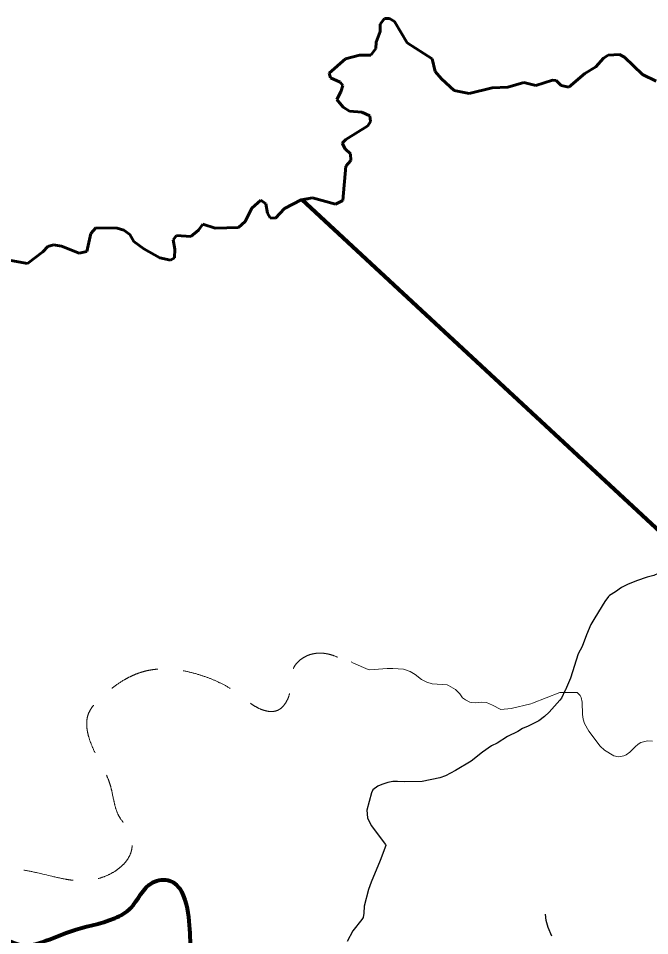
# Model space of a CAD drawing. Extents: x 553962 to 842807, y 8883888 to 9032388.
# Drawn here: x 763398 to 770897, y 8958907 to 8969799 of the extents above; entities that cross this region are included whole.
import ezdxf

# ---------------------------------------------------------------- set-up
doc = ezdxf.new("R2010")
doc.units = 0
doc.header["$LTSCALE"] = 200
doc.linetypes.add('LONG_DASH_SHORT_DASH', pattern=[9.9, 6, -1.2, 1.5, -1.2])
doc.linetypes.add('MEDIUM_DASHED', pattern=[4.5, 3, -1.5])
for name, color, linetype, lineweight in [('12', 7, 'Continuous', 25), ('14', 7, 'Continuous', 13), ('24', 7, 'Continuous', 25), ('50', 7, 'Continuous', 80), ('7', 7, 'LONG_DASH_SHORT_DASH', 60), ('9', 7, 'Continuous', 90)]:
    doc.layers.add(name, color=color, linetype=linetype, lineweight=lineweight)

msp = doc.modelspace()

# ---------------------------------------------------------------- linework, layer by layer
at = {"layer": '12'}
for points in [[(772426.4, 8964842.6), (772337.8, 8964772.3), (772263.7, 8964708.4), (772084.4, 8964518.9), (771833.6, 8964315.8), (771711.8, 8964222.2), (771534.3, 8964097.1), (771396.4, 8964007.7), (771274.5, 8963860.1), (771199.1, 8963749.2), (771141.5, 8963622.8), (771105.7, 8963344.6), (771081.7, 8963269.8), (771074.7, 8963258.2), (770999.5, 8963208), (770945.5, 8963184.3), (770869.5, 8963164), (770742.6, 8963121.2), (770635.7, 8963077.9), (770560.9, 8963040.8)], [(770560.9, 8963040.8), (770490.9, 8962987.5), (770421.9, 8962947.2), (770408.9, 8962935.6), (770366.5, 8962874.9), (770244.3, 8962682.3), (770199.7, 8962601.9), (770148.4, 8962480.4), (770094.7, 8962338.8), (770049.8, 8962251.6), (769957.7, 8961966), (769897.3, 8961825.1), (769895.5, 8961821.4)], [(769895.5, 8961821.4), (769849.6, 8961727.8), (769830.8, 8961702.9), (769701.8, 8961561.9), (769648.4, 8961508.8), (769580, 8961456.2), (769454.6, 8961393.3), (769388.8, 8961365), (769330.2, 8961329.3), (769209.1, 8961270.5), (769085.3, 8961193.8), (769019.7, 8961158.9), (768909.9, 8961084.7), (768776.5, 8960976.8), (768592.1, 8960869.1), (768470.6, 8960805), (768406, 8960782.4), (768195.6, 8960736.3), (767989.3, 8960731.8), (767903.5, 8960737.5), (767847.5, 8960735.3), (767787.1, 8960726.2), (767714.1, 8960702.6), (767667, 8960680.7), (767610.8, 8960639.2), (767592.6, 8960602), (767538.1, 8960397.7), (767547.2, 8960306.1), (767590.2, 8960214.1), (767758.1, 8959990.2), (767762.4, 8959977), (767696.8, 8959798.7), (767587.7, 8959540.2), (767557.5, 8959454.7), (767507.7, 8959256.7), (767502.7, 8959172), (767495, 8959123.1), (767479.2, 8959097.1), (767373.3, 8958963.8), (767305.9, 8958839.1)]]:
    msp.add_lwpolyline(points, dxfattribs=at)
at = {"layer": '14'}
for points in [[(769504.5, 8961665.3), (769487.5, 8961658.5), (769251.6, 8961602.7), (769131.1, 8961591.9), (769030.9, 8961645.2), (768960.7, 8961675.7), (768900.5, 8961678.8), (768827.8, 8961671.3), (768779.8, 8961674.2), (768760.1, 8961679.1), (768709.9, 8961705.2), (768674.2, 8961729.3), (768641.1, 8961776.3), (768592.8, 8961830.4), (768508.4, 8961878.7), (768492.6, 8961884), (768315.7, 8961895.7), (768251, 8961915.3), (768188.7, 8961946.5), (768110.5, 8962008.5), (768052.9, 8962044), (767972.5, 8962069), (767847.7, 8962078.9), (767781.3, 8962078.5), (767574.8, 8962063.8), (767551.9, 8962067.7), (767380.7, 8962143.3), (767352.5, 8962157.3)], [(770761.8, 8961180), (770761.8, 8961180), (770725.9, 8961149.7), (770661.8, 8961084.4), (770620.2, 8961052.8), (770590.7, 8961040.3), (770525.6, 8961029.4), (770470, 8961043.8), (770359.6, 8961109.8), (770310.3, 8961157.5), (770173.7, 8961335.3), (770121.9, 8961426.2), (770105.7, 8961478.6), (770099.7, 8961534.5), (770094.7, 8961679), (770084.1, 8961735), (770073.2, 8961758.8), (770037.8, 8961795.6), (769829.7, 8961795.7), (769504.5, 8961665.3)], [(770930.2, 8961214.3), (770869.9, 8961218.1), (770794, 8961200.1), (770761.8, 8961180)]]:
    msp.add_lwpolyline(points, dxfattribs=at)
at = {"layer": '14', "linetype": 'MEDIUM_DASHED'}
msp.add_spline([(762566.7, 8959763.7), (763408.4, 8959695.8), (763753.5, 8959622.6), (764114.2, 8959559.8), (764542.9, 8959669.6), (764741.6, 8959915.3), (764720.7, 8960129.7), (764595.2, 8960323.1), (764490.6, 8960694.3), (764312.9, 8961070.7), (764229.2, 8961536), (764396.5, 8961750.3), (764929.8, 8962053.6), (765541.5, 8962006.5), (766027.7, 8961766), (766283.8, 8961593.5), (766466.8, 8961577.8), (766618.4, 8961776.5), (766670.7, 8962090.2), (766874.6, 8962247), (767287.6, 8962158.1), (767324.2, 8962132)], degree=3, dxfattribs=at)
at = {"layer": '24'}
msp.add_lwpolyline([(769736.7, 8958902.4), (769691.5, 8959002.1), (769669.4, 8959086.5), (769658.8, 8959160)], dxfattribs=at)
at = {"layer": '50'}
msp.add_spline([(752735.4, 8961007.1), (753125.7, 8961433), (753652.6, 8961461.5), (753768.7, 8961499.6), (754313.2, 8960946), (754603.5, 8960344), (754781.7, 8960123.7), (755032.3, 8960128.1), (755669.6, 8960309), (755794.9, 8960396), (755976.1, 8960197.9), (755824.1, 8959885), (755713.4, 8959632.5), (755610.1, 8959257.3), (755735.3, 8959019.7), (756482.5, 8958573.6), (756709.7, 8958415.2), (756866.6, 8958253.3), (757565.7, 8958364.6), (757886.5, 8958367.3), (758144.8, 8958259.2), (758467.7, 8957889.3), (758707.8, 8957633.7), (759071.4, 8957528.2), (759426.6, 8957499.5), (759816.5, 8957684.3), (759993.1, 8957971), (760246.3, 8958322.3), (760442.1, 8958807.6), (760525.1, 8959167.9), (760582.5, 8959508.5), (760813.9, 8959549), (761236.4, 8959380.9), (761493.1, 8959201.4), (761653.6, 8958973.2), (762155.6, 8959242.1), (762397.2, 8959287.5), (762442, 8959276.2), (762675.7, 8959189.1), (763092.3, 8958980.4), (763394.2, 8958804.9), (764003.9, 8958954), (764543.7, 8959114.8), (764731.6, 8959232.9), (764993.8, 8959538), (765199.8, 8959558.7), (765403.2, 8959227.4), (765482.8, 8958501), (765851.9, 8957951.5), (766176.1, 8957642.8), (766506.8, 8957405.5), (766935.2, 8957053.6), (767126.8, 8956635.8), (767350.5, 8956319.3), (767544.5, 8956248.4), (767794.1, 8955737.4), (767973.8, 8955702.6), (768164.1, 8955927.8), (768242.3, 8956068.8), (768402.8, 8956075.3), (768577.9, 8956290.6), (769128.2, 8956941.1), (769527.2, 8957084.8), (769771.3, 8956783.2), (769800.3, 8956267.1), (769880.8, 8956045.8), (769863.5, 8955939.1)], degree=3, dxfattribs=at)
at = {"layer": '7'}
for points in [[(763310.4, 8966921.6), (763507.9, 8966888.4), (763691, 8967024.3), (763748, 8967090.2), (763816.6, 8967107.8), (763910.7, 8967092.2), (764122.4, 8967010.1), (764212.2, 8967029.6), (764259.7, 8967244.8), (764318.7, 8967311.3), (764570.8, 8967305.5), (764649.7, 8967281.9), (764724.1, 8967231), (764771.2, 8967149), (764888.8, 8967062.9), (765079, 8966955.3), (765204.4, 8966928), (765255.2, 8966955.3), (765259.2, 8967057), (765236, 8967169.9), (765276.9, 8967219.6), (765446.1, 8967207), (765538.2, 8967283.2), (765589.3, 8967353.4), (765738, 8967305.5), (766013.4, 8967316.3), (766092, 8967385.3), (766172.2, 8967546), (766278, 8967639.8), (766338.4, 8967596.9), (766359.9, 8967483.6), (766389.1, 8967431), (766451.6, 8967426.9), (766559.3, 8967541.4), (766759, 8967644.4), (766891.7, 8967665.8), (767167.3, 8967590.9), (767251.2, 8967635.7), (767286.9, 8968042.4), (767349.5, 8968109.5), (767345.6, 8968191.3), (767279.1, 8968250.1), (767245.9, 8968314.6), (767289.2, 8968361.8), (767551.4, 8968522.1), (767582.5, 8968572), (767574.6, 8968639.5), (767477, 8968686.3), (767331.7, 8968698.3), (767257.5, 8968745.1), (767180.2, 8968833.8), (767230, 8968925.1), (767251.4, 8969001.3), (767220.2, 8969040.4), (767106.6, 8969091.4), (767091, 8969146.1), (767283.1, 8969319.4), (767449.7, 8969360.5), (767587.1, 8969360.8), (767645.6, 8969438.8), (767649.7, 8969517), (767696.7, 8969642.2), (767696.8, 8969728.3), (767747.7, 8969798.6), (767806.5, 8969798.6), (767865.2, 8969759.6), (768016.5, 8969507.1), (768313.9, 8969319.5), (768350.3, 8969169.2), (768422.8, 8969081.5), (768576.7, 8968943.6), (768753.5, 8968906.8), (769027.6, 8968973.2), (769212.3, 8968980.6), (769403.2, 8969038.4), (769546.6, 8969001.4), (769742.5, 8969063.8), (769785.4, 8969059.9), (769844.5, 8969001.3), (769938.3, 8968981.8), (770128.5, 8969144.1), (770257.8, 8969222.4), (770348, 8969324.1), (770402.7, 8969363), (770539.7, 8969371), (770598.9, 8969335.8), (770812.7, 8969130.4), (770975.1, 8969053.6)], [(763310.4, 8966921.6), (763507.9, 8966888.4), (763691, 8967024.3), (763748, 8967090.2), (763816.6, 8967107.8), (763910.7, 8967092.2), (764122.4, 8967010.1), (764212.2, 8967029.6), (764259.7, 8967244.8), (764318.7, 8967311.3), (764570.8, 8967305.5), (764649.7, 8967281.9), (764724.1, 8967231), (764771.2, 8967149), (764888.8, 8967062.9), (765079, 8966955.3), (765204.4, 8966928), (765255.2, 8966955.3), (765259.2, 8967057), (765236, 8967169.9), (765276.9, 8967219.6), (765446.1, 8967207), (765538.2, 8967283.2), (765589.3, 8967353.4), (765738, 8967305.5), (766013.4, 8967316.3), (766092, 8967385.3), (766172.2, 8967546), (766278, 8967639.8), (766338.4, 8967596.9), (766359.9, 8967483.6), (766389.1, 8967431), (766451.6, 8967426.9), (766559.3, 8967541.4), (766759, 8967644.4), (766836.9, 8967657)]]:
    msp.add_lwpolyline(points, dxfattribs=at)
at = {"layer": '9'}
msp.add_lwpolyline([(779222.2, 8951211.2), (778550.6, 8954494.6), (777527.6, 8956664.6), (776378.1, 8958732.8), (766764.9, 8967647.5)], dxfattribs=at)

doc.saveas('drawing.dxf')
